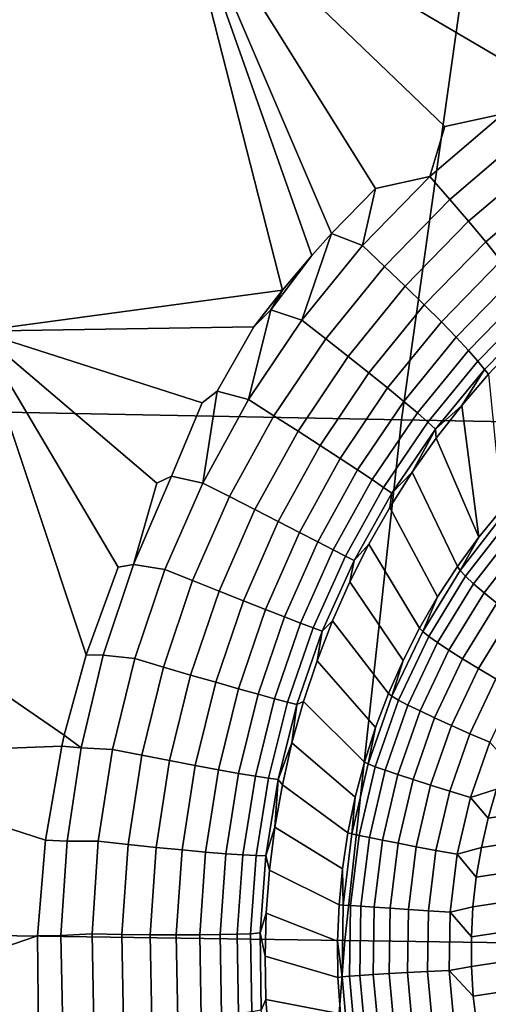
# Model space of a CAD drawing. Header units: metres. Extents: x -240 to 45, y -77 to 27.
# Tile 226 of 656: x -204.929 to -204.342, y 1.89 to 3.123. Entities that reach past the tile are written whole.
import ezdxf

# ---------------------------------------------------------------- set-up
doc = ezdxf.new("R2010")
doc.units = ezdxf.units.M
doc.layers.add('solid_102011X2', color=7, linetype='CONTINUOUS')

msp = doc.modelspace()

# ---------------------------------------------------------------- linework, layer by layer
at = {"layer": 'solid_102011X2'}
for points in [[(-204.302856, 3.059962, 269.353943), (-204.735306, 3.314068, 269.420868), (-204.447464, 3.688273, 269.393402), (-204.27832, 3.076562, 269.350311)], [(-204.201691, 3.123808, 269.338135), (-204.27832, 3.076562, 269.350311), (-204.447464, 3.688273, 269.393402)], [(-204.359665, 3.27006, 322.50061), (-205.912598, 3.30723, 320.899017), (-206.005463, 2.651839, 320.973083), (-204.450867, 2.622036, 322.574402)], [(-204.600006, 2.784313, 269.386444), (-204.980988, 2.732911, 269.416168), (-205.111221, 3.23329, 269.449005), (-204.735306, 3.314068, 269.420868)], [(-204.5634, 2.827784, 269.383698), (-204.600006, 2.784313, 269.386444), (-204.735306, 3.314068, 269.420868)], [(-204.538635, 2.855266, 269.381622), (-204.5634, 2.827784, 269.383698), (-204.735306, 3.314068, 269.420868)], [(-204.483765, 2.911451, 269.376434), (-204.538635, 2.855266, 269.381622), (-204.735306, 3.314068, 269.420868)], [(-204.415741, 2.926409, 269.365448), (-204.483765, 2.911451, 269.376434), (-204.735306, 3.314068, 269.420868), (-204.396927, 2.988975, 269.366608)], [(-204.323547, 3.004904, 269.354065), (-204.396927, 2.988975, 269.366608), (-204.735306, 3.314068, 269.420868), (-204.302856, 3.059962, 269.353943)], [(-202.791519, 3.233463, 324.100494), (-204.359665, 3.27006, 322.50061), (-204.450867, 2.622036, 322.574402), (-202.881073, 2.592692, 324.174042)], [(-204.323547, 3.004904, 269.354065), (-204.415741, 2.926409, 269.365448), (-204.396927, 2.988975, 269.366608)], [(-204.301254, 2.973981, 269.342773), (-204.390656, 2.89787, 269.35376), (-204.415741, 2.926409, 269.365448), (-204.323547, 3.004904, 269.354065)], [(-204.280502, 2.944191, 269.326569), (-204.367142, 2.870441, 269.337158), (-204.390656, 2.89787, 269.35376), (-204.301254, 2.973981, 269.342773)], [(-204.261658, 2.916056, 269.305756), (-204.345627, 2.844604, 269.315948), (-204.367142, 2.870441, 269.337158), (-204.280502, 2.944191, 269.326569)], [(-204.415741, 2.926409, 269.365448), (-204.500061, 2.839949, 269.37381), (-204.483765, 2.911451, 269.376434)], [(-204.390656, 2.89787, 269.35376), (-204.472443, 2.814021, 269.361755), (-204.500061, 2.839949, 269.37381), (-204.415741, 2.926409, 269.365448)], [(-204.500061, 2.839949, 269.37381), (-204.538635, 2.855266, 269.381622), (-204.483765, 2.911451, 269.376434)], [(-204.245041, 2.890072, 269.28067), (-204.326477, 2.820812, 269.290497), (-204.345627, 2.844604, 269.315948), (-204.261658, 2.916056, 269.305756)], [(-204.367142, 2.870441, 269.337158), (-204.446442, 2.789172, 269.344788), (-204.472443, 2.814021, 269.361755), (-204.390656, 2.89787, 269.35376)], [(-204.345627, 2.844604, 269.315948), (-204.422531, 2.765838, 269.323242), (-204.446442, 2.789172, 269.344788), (-204.367142, 2.870441, 269.337158)], [(-204.575851, 2.746531, 269.379425), (-204.614746, 2.759536, 269.387177), (-204.5634, 2.827784, 269.383698), (-204.538635, 2.855266, 269.381622)], [(-204.500061, 2.839949, 269.37381), (-204.575851, 2.746531, 269.379425), (-204.538635, 2.855266, 269.381622)], [(-204.472443, 2.814021, 269.361755), (-204.545975, 2.723406, 269.367035), (-204.575851, 2.746531, 269.379425), (-204.500061, 2.839949, 269.37381)], [(-204.326477, 2.820812, 269.290497), (-204.401138, 2.744429, 269.297455), (-204.422531, 2.765838, 269.323242), (-204.345627, 2.844604, 269.315948)], [(-204.614746, 2.759536, 269.387177), (-204.600006, 2.784313, 269.386444), (-204.5634, 2.827784, 269.383698)], [(-204.446442, 2.789172, 269.344788), (-204.517776, 2.701316, 269.349762), (-204.545975, 2.723406, 269.367035), (-204.472443, 2.814021, 269.361755)], [(-204.310043, 2.799483, 269.26123), (-204.382614, 2.725321, 269.267914), (-204.401138, 2.744429, 269.297455), (-204.326477, 2.820812, 269.290497)], [(-204.296585, 2.780992, 269.228699), (-204.367294, 2.70885, 269.235138), (-204.382614, 2.725321, 269.267914), (-204.310043, 2.799483, 269.26123)], [(-204.422531, 2.765838, 269.323242), (-204.491776, 2.680651, 269.327942), (-204.517776, 2.701316, 269.349762), (-204.446442, 2.789172, 269.344788)], [(-204.635757, 2.738214, 269.388702), (-204.980988, 2.732911, 269.416168), (-204.600006, 2.784313, 269.386444)], [(-204.614746, 2.759536, 269.387177), (-204.635757, 2.738214, 269.388702), (-204.600006, 2.784313, 269.386444)], [(-204.286377, 2.765663, 269.193481), (-204.355438, 2.695305, 269.199707), (-204.367294, 2.70885, 269.235138), (-204.296585, 2.780992, 269.228699)], [(-204.401138, 2.744429, 269.297455), (-204.468399, 2.661772, 269.30188), (-204.491776, 2.680651, 269.327942), (-204.422531, 2.765838, 269.323242)], [(-204.279556, 2.753766, 269.156158), (-204.347275, 2.684924, 269.162201), (-204.355438, 2.695305, 269.199707), (-204.286377, 2.765663, 269.193481)], [(-204.642548, 2.647161, 269.382568), (-204.681671, 2.657863, 269.39035), (-204.635757, 2.738214, 269.388702), (-204.614746, 2.759536, 269.387177)], [(-204.575851, 2.746531, 269.379425), (-204.642548, 2.647161, 269.382568), (-204.614746, 2.759536, 269.387177)], [(-204.347275, 2.684924, 269.162201), (-204.279556, 2.753766, 269.156158), (-204.306931, 2.71602, 269.120789), (-204.342056, 2.67897, 269.123657)], [(-204.681671, 2.657863, 269.39035), (-204.700562, 2.643076, 269.391693), (-204.980988, 2.732911, 269.416168), (-204.635757, 2.738214, 269.388702)], [(-204.545975, 2.723406, 269.367035), (-204.610703, 2.626997, 269.369934), (-204.642548, 2.647161, 269.382568), (-204.575851, 2.746531, 269.379425)], [(-204.382614, 2.725321, 269.267914), (-204.448074, 2.645011, 269.272125), (-204.468399, 2.661772, 269.30188), (-204.401138, 2.744429, 269.297455)], [(-204.84581, 2.327706, 269.391113), (-204.873215, 2.227261, 269.388916), (-205.286362, 2.511455, 269.414764), (-204.980988, 2.732911, 269.416168)], [(-204.805984, 2.437581, 269.392639), (-204.84581, 2.327706, 269.391113), (-204.980988, 2.732911, 269.416168)], [(-204.786697, 2.440791, 269.39093), (-204.805984, 2.437581, 269.392639), (-204.980988, 2.732911, 269.416168), (-204.757431, 2.542765, 269.392914)], [(-204.739075, 2.551299, 269.391479), (-204.757431, 2.542765, 269.392914), (-204.980988, 2.732911, 269.416168), (-204.700562, 2.643076, 269.391693)], [(-204.367294, 2.70885, 269.235138), (-204.431168, 2.630664, 269.239105), (-204.448074, 2.645011, 269.272125), (-204.382614, 2.725321, 269.267914)], [(-204.517776, 2.701316, 269.349762), (-204.580612, 2.60781, 269.352417), (-204.610703, 2.626997, 269.369934), (-204.545975, 2.723406, 269.367035)], [(-204.491776, 2.680651, 269.327942), (-204.552811, 2.589937, 269.330322), (-204.580612, 2.60781, 269.352417), (-204.517776, 2.701316, 269.349762)], [(-204.355438, 2.695305, 269.199707), (-204.417953, 2.618981, 269.203491), (-204.431168, 2.630664, 269.239105), (-204.367294, 2.70885, 269.235138)], [(-204.347275, 2.684924, 269.162201), (-204.408676, 2.610168, 269.165833), (-204.417953, 2.618981, 269.203491), (-204.355438, 2.695305, 269.199707)], [(-204.468399, 2.661772, 269.30188), (-204.527771, 2.573692, 269.304047), (-204.552811, 2.589937, 269.330322), (-204.491776, 2.680651, 269.327942)], [(-204.347275, 2.684924, 269.162201), (-204.37561, 2.639984, 269.125885), (-204.408676, 2.610168, 269.165833)], [(-204.347275, 2.684924, 269.162201), (-204.342056, 2.67897, 269.123657), (-204.37561, 2.639984, 269.125885)], [(-204.342056, 2.67897, 269.123657), (-204.325546, 2.510113, 268.214844), (-204.354218, 2.475056, 268.218964), (-204.37561, 2.639984, 269.125885)], [(-204.450867, 2.622036, 322.574402), (-206.005463, 2.651839, 320.973083), (-206.07782, 1.992327, 321.030792), (-204.521957, 1.969937, 322.631897)], [(-204.699829, 2.542828, 269.383667), (-204.739075, 2.551299, 269.391479), (-204.700562, 2.643076, 269.391693), (-204.681671, 2.657863, 269.39035)], [(-204.642548, 2.647161, 269.382568), (-204.699829, 2.542828, 269.383667), (-204.681671, 2.657863, 269.39035)], [(-204.448074, 2.645011, 269.272125), (-204.505936, 2.55936, 269.274078), (-204.527771, 2.573692, 269.304047), (-204.468399, 2.661772, 269.30188)], [(-204.610703, 2.626997, 269.369934), (-204.666306, 2.525751, 269.370789), (-204.699829, 2.542828, 269.383667), (-204.642548, 2.647161, 269.382568)], [(-204.431168, 2.630664, 269.239105), (-204.487701, 2.547193, 269.240906), (-204.505936, 2.55936, 269.274078), (-204.448074, 2.645011, 269.272125)], [(-204.408676, 2.610168, 269.165833), (-204.37561, 2.639984, 269.125885), (-204.407486, 2.599129, 269.127441)], [(-204.407486, 2.599129, 269.127441), (-204.37561, 2.639984, 269.125885), (-204.354218, 2.475056, 268.218964)], [(-204.580612, 2.60781, 269.352417), (-204.634613, 2.509575, 269.353058), (-204.666306, 2.525751, 269.370789), (-204.610703, 2.626997, 269.369934)], [(-204.417953, 2.618981, 269.203491), (-204.473373, 2.537405, 269.205139), (-204.487701, 2.547193, 269.240906), (-204.431168, 2.630664, 269.239105)], [(-202.881073, 2.592692, 324.174042), (-204.450867, 2.622036, 322.574402), (-204.521957, 1.969937, 322.631897), (-202.950867, 1.947891, 324.231354)], [(-204.408676, 2.610168, 269.165833), (-204.463211, 2.530167, 269.167389), (-204.473373, 2.537405, 269.205139), (-204.417953, 2.618981, 269.203491)], [(-204.552811, 2.589937, 269.330322), (-204.605301, 2.494583, 269.33078), (-204.634613, 2.509575, 269.353058), (-204.580612, 2.60781, 269.352417)], [(-204.408676, 2.610168, 269.165833), (-204.437531, 2.5565, 269.128418), (-204.463211, 2.530167, 269.167389)], [(-204.408676, 2.610168, 269.165833), (-204.407486, 2.599129, 269.127441), (-204.437531, 2.5565, 269.128418)], [(-204.527771, 2.573692, 269.304047), (-204.578888, 2.481038, 269.304321), (-204.605301, 2.494583, 269.33078), (-204.552811, 2.589937, 269.330322)], [(-204.437531, 2.5565, 269.128418), (-204.407486, 2.599129, 269.127441), (-204.354218, 2.475056, 268.218964), (-204.380981, 2.438482, 268.222748)], [(-204.505936, 2.55936, 269.274078), (-204.555817, 2.469177, 269.2742), (-204.578888, 2.481038, 269.304321), (-204.527771, 2.573692, 269.304047)], [(-204.487701, 2.547193, 269.240906), (-204.53653, 2.459211, 269.240875), (-204.555817, 2.469177, 269.2742), (-204.505936, 2.55936, 269.274078)], [(-204.465668, 2.512179, 269.128815), (-204.437531, 2.5565, 269.128418), (-204.380981, 2.438482, 268.222748), (-204.405762, 2.400499, 268.226196)], [(-204.463211, 2.530167, 269.167389), (-204.437531, 2.5565, 269.128418), (-204.465668, 2.512179, 269.128815)], [(-204.739075, 2.551299, 269.391479), (-204.786697, 2.440791, 269.39093), (-204.757431, 2.542765, 269.392914)], [(-204.699829, 2.542828, 269.383667), (-204.747391, 2.434488, 269.383026), (-204.786697, 2.440791, 269.39093), (-204.739075, 2.551299, 269.391479)], [(-204.666306, 2.525751, 269.370789), (-204.712509, 2.420596, 269.369995), (-204.747391, 2.434488, 269.383026), (-204.699829, 2.542828, 269.383667)], [(-204.473373, 2.537405, 269.205139), (-204.521332, 2.451313, 269.205017), (-204.53653, 2.459211, 269.240875), (-204.487701, 2.547193, 269.240906)], [(-204.463211, 2.530167, 269.167389), (-204.510498, 2.445622, 269.167175), (-204.521332, 2.451313, 269.205017), (-204.473373, 2.537405, 269.205139)], [(-204.510498, 2.445622, 269.167175), (-204.463211, 2.530167, 269.167389), (-204.465668, 2.512179, 269.128815), (-204.49176, 2.46629, 269.128754)], [(-204.634613, 2.509575, 269.353058), (-204.679504, 2.407507, 269.352081), (-204.712509, 2.420596, 269.369995), (-204.666306, 2.525751, 269.370789)], [(-204.876358, 2.213378, 269.38855), (-205.221024, 2.200534, 269.398438), (-205.286362, 2.511455, 269.414764), (-204.873215, 2.227261, 269.388916)], [(-204.605301, 2.494583, 269.33078), (-204.648987, 2.39545, 269.329651), (-204.679504, 2.407507, 269.352081), (-204.634613, 2.509575, 269.353058)], [(-204.49176, 2.46629, 269.128754), (-204.465668, 2.512179, 269.128815), (-204.405762, 2.400499, 268.226196), (-204.428467, 2.361218, 268.229309)], [(-204.322769, 2.504196, 268.186523), (-204.377579, 2.43338, 268.194336), (-204.354218, 2.475056, 268.218964), (-204.325546, 2.510113, 268.214844)], [(-204.377579, 2.43338, 268.194336), (-204.322769, 2.504196, 268.186523), (-204.316864, 2.495697, 268.159332), (-204.370789, 2.426027, 268.167023)], [(-204.578888, 2.481038, 269.304321), (-204.62146, 2.384638, 269.30307), (-204.648987, 2.39545, 269.329651), (-204.605301, 2.494583, 269.33078)], [(-204.370789, 2.426027, 268.167023), (-204.316864, 2.495697, 268.159332), (-204.307922, 2.484801, 268.133881), (-204.360718, 2.416584, 268.141418)], [(-204.555817, 2.469177, 269.2742), (-204.597443, 2.37526, 269.272797), (-204.62146, 2.384638, 269.30307), (-204.578888, 2.481038, 269.304321)], [(-204.360718, 2.416584, 268.141418), (-204.307922, 2.484801, 268.133881), (-204.296143, 2.471739, 268.110718), (-204.347595, 2.405252, 268.118042)], [(-204.53653, 2.459211, 269.240875), (-204.577332, 2.36748, 269.23941), (-204.597443, 2.37526, 269.272797), (-204.555817, 2.469177, 269.2742)], [(-204.49176, 2.46629, 269.128754), (-204.428467, 2.361218, 268.229309), (-204.449036, 2.320754, 268.232056), (-204.515717, 2.418928, 269.128174)], [(-204.510498, 2.445622, 269.167175), (-204.49176, 2.46629, 269.128754), (-204.515717, 2.418928, 269.128174)], [(-204.377579, 2.43338, 268.194336), (-204.380981, 2.438482, 268.222748), (-204.354218, 2.475056, 268.218964)], [(-204.347595, 2.405252, 268.118042), (-204.296143, 2.471739, 268.110718), (-204.281784, 2.456787, 268.090302), (-204.331711, 2.39227, 268.097412)], [(-204.521332, 2.451313, 269.205017), (-204.561478, 2.361436, 269.20343), (-204.577332, 2.36748, 269.23941), (-204.53653, 2.459211, 269.240875)], [(-204.786697, 2.440791, 269.39093), (-204.824387, 2.327241, 269.389038), (-204.84581, 2.327706, 269.391113), (-204.805984, 2.437581, 269.392639)], [(-204.747391, 2.434488, 269.383026), (-204.785095, 2.323055, 269.381073), (-204.824387, 2.327241, 269.389038), (-204.786697, 2.440791, 269.39093)], [(-204.510498, 2.445622, 269.167175), (-204.550186, 2.357234, 269.165558), (-204.561478, 2.361436, 269.20343), (-204.521332, 2.451313, 269.205017)], [(-204.550186, 2.357234, 269.165558), (-204.510498, 2.445622, 269.167175), (-204.515717, 2.418928, 269.128174), (-204.537445, 2.370246, 269.127228)], [(-204.712509, 2.420596, 269.369995), (-204.749115, 2.312417, 269.367889), (-204.785095, 2.323055, 269.381073), (-204.747391, 2.434488, 269.383026)], [(-204.377579, 2.43338, 268.194336), (-204.42453, 2.356994, 268.200806), (-204.405762, 2.400499, 268.226196), (-204.380981, 2.438482, 268.222748)], [(-204.42453, 2.356994, 268.200806), (-204.377579, 2.43338, 268.194336), (-204.370789, 2.426027, 268.167023), (-204.416962, 2.350877, 268.173401)], [(-204.679504, 2.407507, 269.352081), (-204.715118, 2.302464, 269.349884), (-204.749115, 2.312417, 269.367889), (-204.712509, 2.420596, 269.369995)], [(-204.515717, 2.418928, 269.128174), (-204.449036, 2.320754, 268.232056), (-204.467422, 2.279225, 268.234436), (-204.537445, 2.370246, 269.127228)], [(-204.416962, 2.350877, 268.173401), (-204.370789, 2.426027, 268.167023), (-204.360718, 2.416584, 268.141418), (-204.40593, 2.343002, 268.147644)], [(-204.40593, 2.343002, 268.147644), (-204.360718, 2.416584, 268.141418), (-204.347595, 2.405252, 268.118042), (-204.391678, 2.333536, 268.124115)], [(-204.648987, 2.39545, 269.329651), (-204.683655, 2.293371, 269.327332), (-204.715118, 2.302464, 269.349884), (-204.679504, 2.407507, 269.352081)], [(-204.391678, 2.333536, 268.124115), (-204.347595, 2.405252, 268.118042), (-204.331711, 2.39227, 268.097412), (-204.374481, 2.322678, 268.103333)], [(-204.62146, 2.384638, 269.30307), (-204.655319, 2.285298, 269.300629), (-204.683655, 2.293371, 269.327332), (-204.648987, 2.39545, 269.329651)], [(-204.42453, 2.356994, 268.200806), (-204.428467, 2.361218, 268.229309), (-204.405762, 2.400499, 268.226196)], [(-204.374481, 2.322678, 268.103333), (-204.331711, 2.39227, 268.097412), (-204.3134, 2.377912, 268.079956), (-204.354721, 2.310658, 268.085663)], [(-204.597443, 2.37526, 269.272797), (-204.630569, 2.278386, 269.270294), (-204.655319, 2.285298, 269.300629), (-204.62146, 2.384638, 269.30307)], [(-204.577332, 2.36748, 269.23941), (-204.609879, 2.272756, 269.236816), (-204.630569, 2.278386, 269.270294), (-204.597443, 2.37526, 269.272797)], [(-204.561478, 2.361436, 269.20343), (-204.593582, 2.268509, 269.200806), (-204.609879, 2.272756, 269.236816), (-204.577332, 2.36748, 269.23941)], [(-204.537445, 2.370246, 269.127228), (-204.467422, 2.279225, 268.234436), (-204.483566, 2.236754, 268.23645), (-204.556824, 2.320358, 269.125916)], [(-204.550186, 2.357234, 269.165558), (-204.537445, 2.370246, 269.127228), (-204.556824, 2.320358, 269.125916)], [(-204.354721, 2.310658, 268.085663), (-204.3134, 2.377912, 268.079956), (-204.29303, 2.362482, 268.066071), (-204.332809, 2.297731, 268.071564)], [(-204.550186, 2.357234, 269.165558), (-204.58197, 2.265717, 269.162872), (-204.593582, 2.268509, 269.200806), (-204.561478, 2.361436, 269.20343)], [(-204.58197, 2.265717, 269.162872), (-204.550186, 2.357234, 269.165558), (-204.556824, 2.320358, 269.125916), (-204.573792, 2.269444, 269.124329)], [(-204.42453, 2.356994, 268.200806), (-204.463043, 2.275934, 268.205872), (-204.449036, 2.320754, 268.232056), (-204.428467, 2.361218, 268.229309)], [(-204.463043, 2.275934, 268.205872), (-204.42453, 2.356994, 268.200806), (-204.416962, 2.350877, 268.173401), (-204.454865, 2.271129, 268.178375)], [(-204.454865, 2.271129, 268.178375), (-204.416962, 2.350877, 268.173401), (-204.40593, 2.343002, 268.147644), (-204.443039, 2.264918, 268.152527)], [(-204.443039, 2.264918, 268.152527), (-204.40593, 2.343002, 268.147644), (-204.391678, 2.333536, 268.124115), (-204.427841, 2.257431, 268.128876)], [(-204.427841, 2.257431, 268.128876), (-204.391678, 2.333536, 268.124115), (-204.374481, 2.322678, 268.103333), (-204.409576, 2.248828, 268.107941)], [(-204.332077, 2.159634, 268.061157), (-203.201965, 2.331393, 267.883301), (-203.181519, 2.29989, 267.879639), (-204.342636, 2.123421, 268.062378)], [(-204.824387, 2.327241, 269.389038), (-204.852081, 2.211504, 269.386169), (-204.873215, 2.227261, 269.388916), (-204.84581, 2.327706, 269.391113)], [(-204.785095, 2.323055, 269.381073), (-204.812851, 2.209392, 269.378143), (-204.852081, 2.211504, 269.386169), (-204.824387, 2.327241, 269.389038)], [(-204.749115, 2.312417, 269.367889), (-204.776093, 2.202053, 269.364868), (-204.812851, 2.209392, 269.378143), (-204.785095, 2.323055, 269.381073)], [(-204.556824, 2.320358, 269.125916), (-204.483566, 2.236754, 268.23645), (-204.497406, 2.193466, 268.238068), (-204.573792, 2.269444, 269.124329)], [(-204.463043, 2.275934, 268.205872), (-204.467422, 2.279225, 268.234436), (-204.449036, 2.320754, 268.232056)], [(-204.409576, 2.248828, 268.107941), (-204.374481, 2.322678, 268.103333), (-204.354721, 2.310658, 268.085663), (-204.388641, 2.23929, 268.090149)], [(-204.715118, 2.302464, 269.349884), (-204.741364, 2.195262, 269.346771), (-204.776093, 2.202053, 269.364868), (-204.749115, 2.312417, 269.367889)], [(-204.388641, 2.23929, 268.090149), (-204.354721, 2.310658, 268.085663), (-204.332809, 2.297731, 268.071564), (-204.365463, 2.229018, 268.075867)], [(-204.683655, 2.293371, 269.327332), (-204.709244, 2.18914, 269.324127), (-204.741364, 2.195262, 269.346771), (-204.715118, 2.302464, 269.349884)], [(-204.655319, 2.285298, 269.300629), (-204.680328, 2.183792, 269.297394), (-204.709244, 2.18914, 269.324127), (-204.683655, 2.293371, 269.327332)], [(-204.365463, 2.229018, 268.075867), (-204.332809, 2.297731, 268.071564), (-204.309219, 2.28417, 268.061279), (-204.340561, 2.218231, 268.065399)], [(-204.342636, 2.123421, 268.062378), (-203.181519, 2.29989, 267.879639), (-203.162888, 2.267181, 267.876221), (-204.351089, 2.086599, 268.063232)], [(-204.630569, 2.278386, 269.270294), (-204.65509, 2.179314, 269.266968), (-204.680328, 2.183792, 269.297394), (-204.655319, 2.285298, 269.300629)], [(-204.609879, 2.272756, 269.236816), (-204.634003, 2.175783, 269.233459), (-204.65509, 2.179314, 269.266968), (-204.630569, 2.278386, 269.270294)], [(-204.593582, 2.268509, 269.200806), (-204.617432, 2.173263, 269.197418), (-204.634003, 2.175783, 269.233459), (-204.609879, 2.272756, 269.236816)], [(-204.58197, 2.265717, 269.162872), (-204.605652, 2.171797, 269.159454), (-204.617432, 2.173263, 269.197418), (-204.593582, 2.268509, 269.200806)], [(-204.573792, 2.269444, 269.124329), (-204.497406, 2.193466, 268.238068), (-204.508926, 2.149487, 268.239349), (-204.588287, 2.217628, 269.122498)], [(-204.58197, 2.265717, 269.162872), (-204.573792, 2.269444, 269.124329), (-204.588287, 2.217628, 269.122498)], [(-204.463043, 2.275934, 268.205872), (-204.492691, 2.191151, 268.209503), (-204.483566, 2.236754, 268.23645), (-204.467422, 2.279225, 268.234436)], [(-204.492691, 2.191151, 268.209503), (-204.463043, 2.275934, 268.205872), (-204.454865, 2.271129, 268.178375), (-204.484024, 2.187718, 268.181946)], [(-204.484024, 2.187718, 268.181946), (-204.454865, 2.271129, 268.178375), (-204.443039, 2.264918, 268.152527), (-204.471603, 2.183247, 268.156006)], [(-204.58197, 2.265717, 269.162872), (-204.588287, 2.217628, 269.122498), (-204.605652, 2.171797, 269.159454)], [(-204.471603, 2.183247, 268.156006), (-204.443039, 2.264918, 268.152527), (-204.427841, 2.257431, 268.128876), (-204.455673, 2.177831, 268.132294)], [(-204.455673, 2.177831, 268.132294), (-204.427841, 2.257431, 268.128876), (-204.409576, 2.248828, 268.107941), (-204.436584, 2.171586, 268.111237)], [(-204.351089, 2.086599, 268.063232), (-203.162888, 2.267181, 267.876221), (-203.14624, 2.233539, 267.873138), (-204.357391, 2.04947, 268.063751)], [(-204.436584, 2.171586, 268.111237), (-204.409576, 2.248828, 268.107941), (-204.388641, 2.23929, 268.090149), (-204.414734, 2.164643, 268.093323)], [(-204.492691, 2.191151, 268.209503), (-204.497406, 2.193466, 268.238068), (-204.483566, 2.236754, 268.23645)], [(-204.414734, 2.164643, 268.093323), (-204.388641, 2.23929, 268.090149), (-204.365463, 2.229018, 268.075867), (-204.390594, 2.157149, 268.078918)], [(-204.357391, 2.04947, 268.063751), (-203.14624, 2.233539, 267.873138), (-203.131561, 2.199003, 267.870331), (-204.361542, 2.012075, 268.063904)], [(-204.852081, 2.211504, 269.386169), (-204.876358, 2.213378, 269.38855), (-204.873215, 2.227261, 269.388916)], [(-204.390594, 2.157149, 268.078918), (-204.365463, 2.229018, 268.075867), (-204.340561, 2.218231, 268.065399), (-204.36467, 2.149263, 268.068329)], [(-204.876358, 2.213378, 269.38855), (-204.896851, 2.095642, 269.385223), (-205.221024, 2.200534, 269.398438)], [(-204.852081, 2.211504, 269.386169), (-204.869736, 2.094378, 269.382629), (-204.896851, 2.095642, 269.385223), (-204.876358, 2.213378, 269.38855)], [(-204.812851, 2.209392, 269.378143), (-204.830627, 2.09431, 269.374512), (-204.869736, 2.094378, 269.382629), (-204.852081, 2.211504, 269.386169)], [(-204.776093, 2.202053, 269.364868), (-204.793381, 2.090293, 269.361206), (-204.830627, 2.09431, 269.374512), (-204.812851, 2.209392, 269.378143)], [(-204.605652, 2.171797, 269.159454), (-204.588287, 2.217628, 269.122498), (-204.600235, 2.165089, 269.120483)], [(-204.588287, 2.217628, 269.122498), (-204.508926, 2.149487, 268.239349), (-204.518082, 2.104946, 268.240204), (-204.600235, 2.165089, 269.120483)], [(-204.36467, 2.149263, 268.068329), (-204.340561, 2.218231, 268.065399), (-204.319443, 2.195208, 268.059631), (-204.332077, 2.159634, 268.061157)], [(-204.896851, 2.095642, 269.385223), (-204.906738, 1.975994, 269.381348), (-205.164352, 1.888019, 269.384277), (-205.221024, 2.200534, 269.398438)], [(-204.741364, 2.195262, 269.346771), (-204.758194, 2.086671, 269.343079), (-204.793381, 2.090293, 269.361206), (-204.776093, 2.202053, 269.364868)], [(-204.709244, 2.18914, 269.324127), (-204.725677, 2.083508, 269.320404), (-204.758194, 2.086671, 269.343079), (-204.741364, 2.195262, 269.346771)], [(-204.361542, 2.012075, 268.063904), (-203.131561, 2.199003, 267.870331), (-203.118973, 2.163848, 267.867859), (-204.363525, 1.974702, 268.063751)], [(-204.680328, 2.183792, 269.297394), (-204.696411, 2.08086, 269.29364), (-204.725677, 2.083508, 269.320404), (-204.709244, 2.18914, 269.324127)], [(-204.65509, 2.179314, 269.266968), (-204.670898, 2.078773, 269.263184), (-204.696411, 2.08086, 269.29364), (-204.680328, 2.183792, 269.297394)], [(-204.492691, 2.191151, 268.209503), (-204.513123, 2.103638, 268.211609), (-204.508926, 2.149487, 268.239349), (-204.497406, 2.193466, 268.238068)], [(-204.513123, 2.103638, 268.211609), (-204.492691, 2.191151, 268.209503), (-204.484024, 2.187718, 268.181946), (-204.50412, 2.101622, 268.184021)], [(-204.50412, 2.101622, 268.184021), (-204.484024, 2.187718, 268.181946), (-204.471603, 2.183247, 268.156006), (-204.491272, 2.098946, 268.158051)], [(-204.491272, 2.098946, 268.158051), (-204.471603, 2.183247, 268.156006), (-204.455673, 2.177831, 268.132294), (-204.474854, 2.095668, 268.134247)], [(-204.634003, 2.175783, 269.233459), (-204.649612, 2.077283, 269.229645), (-204.670898, 2.078773, 269.263184), (-204.65509, 2.179314, 269.266968)], [(-204.617432, 2.173263, 269.197418), (-204.632889, 2.076417, 269.193604), (-204.649612, 2.077283, 269.229645), (-204.634003, 2.175783, 269.233459)], [(-204.605652, 2.171797, 269.159454), (-204.621048, 2.07619, 269.15564), (-204.632889, 2.076417, 269.193604), (-204.617432, 2.173263, 269.197418)], [(-204.605652, 2.171797, 269.159454), (-204.609604, 2.111951, 269.118347), (-204.621048, 2.07619, 269.15564)], [(-204.605652, 2.171797, 269.159454), (-204.600235, 2.165089, 269.120483), (-204.609604, 2.111951, 269.118347)], [(-204.474854, 2.095668, 268.134247), (-204.455673, 2.177831, 268.132294), (-204.436584, 2.171586, 268.111237), (-204.4552, 2.091856, 268.113159)], [(-204.4552, 2.091856, 268.113159), (-204.436584, 2.171586, 268.111237), (-204.414734, 2.164643, 268.093323), (-204.432724, 2.087592, 268.095184)], [(-204.600235, 2.165089, 269.120483), (-204.518082, 2.104946, 268.240204), (-204.524826, 2.059974, 268.240692), (-204.609604, 2.111951, 269.118347)], [(-204.432724, 2.087592, 268.095184), (-204.414734, 2.164643, 268.093323), (-204.390594, 2.157149, 268.078918), (-204.407913, 2.082966, 268.080688)], [(-204.407913, 2.082966, 268.080688), (-204.390594, 2.157149, 268.078918), (-204.36467, 2.149263, 268.068329), (-204.381287, 2.078075, 268.070038)], [(-204.36467, 2.149263, 268.068329), (-204.332077, 2.159634, 268.061157), (-204.342636, 2.123421, 268.062378)], [(-204.363525, 1.974702, 268.063751), (-203.118973, 2.163848, 267.867859), (-203.108429, 2.128138, 267.865723), (-204.363388, 1.937411, 268.063232)], [(-204.513123, 2.103638, 268.211609), (-204.518082, 2.104946, 268.240204), (-204.508926, 2.149487, 268.239349)], [(-204.381287, 2.078075, 268.070038), (-204.36467, 2.149263, 268.068329), (-204.342636, 2.123421, 268.062378), (-204.351089, 2.086599, 268.063232)], [(-204.363388, 1.937411, 268.063232), (-203.108429, 2.128138, 267.865723), (-203.100006, 2.092176, 267.863922), (-204.36116, 1.900502, 268.062378)], [(-204.621048, 2.07619, 269.15564), (-204.609604, 2.111951, 269.118347), (-204.616348, 2.058369, 269.11615)], [(-204.609604, 2.111951, 269.118347), (-204.524826, 2.059974, 268.240692), (-204.52916, 2.014703, 268.240784), (-204.616348, 2.058369, 269.11615)], [(-204.869736, 2.094378, 269.382629), (-204.877411, 1.97659, 269.378632), (-204.906738, 1.975994, 269.381348), (-204.896851, 2.095642, 269.385223)], [(-204.513123, 2.103638, 268.211609), (-204.524094, 2.014421, 268.212158), (-204.524826, 2.059974, 268.240692), (-204.518082, 2.104946, 268.240204)], [(-204.524094, 2.014421, 268.212158), (-204.513123, 2.103638, 268.211609), (-204.50412, 2.101622, 268.184021), (-204.514908, 2.013849, 268.18457)], [(-204.514908, 2.013849, 268.18457), (-204.50412, 2.101622, 268.184021), (-204.491272, 2.098946, 268.158051), (-204.501846, 2.013004, 268.1586)], [(-204.501846, 2.013004, 268.1586), (-204.491272, 2.098946, 268.158051), (-204.474854, 2.095668, 268.134247), (-204.485153, 2.011905, 268.134796)], [(-204.485153, 2.011905, 268.134796), (-204.474854, 2.095668, 268.134247), (-204.4552, 2.091856, 268.113159), (-204.465179, 2.010575, 268.113678)], [(-204.830627, 2.09431, 269.374512), (-204.838455, 1.978541, 269.370483), (-204.877411, 1.97659, 269.378632), (-204.869736, 2.094378, 269.382629)], [(-204.793381, 2.090293, 269.361206), (-204.800995, 1.977851, 269.357178), (-204.838455, 1.978541, 269.370483), (-204.830627, 2.09431, 269.374512)], [(-204.758194, 2.086671, 269.343079), (-204.765625, 1.977391, 269.33905), (-204.800995, 1.977851, 269.357178), (-204.793381, 2.090293, 269.361206)], [(-204.725677, 2.083508, 269.320404), (-204.732956, 1.977168, 269.316376), (-204.765625, 1.977391, 269.33905), (-204.758194, 2.086671, 269.343079)], [(-204.696411, 2.08086, 269.29364), (-204.703568, 1.977186, 269.289612), (-204.732956, 1.977168, 269.316376), (-204.725677, 2.083508, 269.320404)], [(-204.465179, 2.010575, 268.113678), (-204.4552, 2.091856, 268.113159), (-204.432724, 2.087592, 268.095184), (-204.442383, 2.009042, 268.095673)], [(-204.442383, 2.009042, 268.095673), (-204.432724, 2.087592, 268.095184), (-204.407913, 2.082966, 268.080688), (-204.417206, 2.007338, 268.081177)], [(-204.381287, 2.078075, 268.070038), (-204.351089, 2.086599, 268.063232), (-204.357391, 2.04947, 268.063751)], [(-204.356842, 1.863905, 268.061218), (-204.36116, 1.900502, 268.062378), (-203.100006, 2.092176, 267.863922), (-203.093658, 2.055893, 267.862427)], [(-204.670898, 2.078773, 269.263184), (-204.677979, 1.977446, 269.259186), (-204.703568, 1.977186, 269.289612), (-204.696411, 2.08086, 269.29364)], [(-204.649612, 2.077283, 269.229645), (-204.656616, 1.977941, 269.225647), (-204.677979, 1.977446, 269.259186), (-204.670898, 2.078773, 269.263184)], [(-204.632889, 2.076417, 269.193604), (-204.639893, 1.978665, 269.189606), (-204.656616, 1.977941, 269.225647), (-204.649612, 2.077283, 269.229645)], [(-204.621048, 2.07619, 269.15564), (-204.628067, 1.979603, 269.151642), (-204.639893, 1.978665, 269.189606), (-204.632889, 2.076417, 269.193604)], [(-204.628067, 1.979603, 269.151642), (-204.621048, 2.07619, 269.15564), (-204.616348, 2.058369, 269.11615), (-204.620453, 2.004478, 269.113922)], [(-204.417206, 2.007338, 268.081177), (-204.407913, 2.082966, 268.080688), (-204.381287, 2.078075, 268.070038), (-204.390213, 2.0055, 268.070496)], [(-204.390213, 2.0055, 268.070496), (-204.381287, 2.078075, 268.070038), (-204.357391, 2.04947, 268.063751), (-204.361542, 2.012075, 268.063904)], [(-204.616348, 2.058369, 269.11615), (-204.52916, 2.014703, 268.240784), (-204.531082, 1.969267, 268.240509), (-204.620453, 2.004478, 269.113922)], [(-204.524094, 2.014421, 268.212158), (-204.52916, 2.014703, 268.240784), (-204.524826, 2.059974, 268.240692)], [(-204.35051, 1.827622, 268.059723), (-204.356842, 1.863905, 268.061218), (-203.093658, 2.055893, 267.862427), (-203.08934, 2.019296, 267.861237)], [(-204.524094, 2.014421, 268.212158), (-204.525467, 1.924547, 268.211212), (-204.531082, 1.969267, 268.240509), (-204.52916, 2.014703, 268.240784)], [(-204.525467, 1.924547, 268.211212), (-204.524094, 2.014421, 268.212158), (-204.514908, 2.013849, 268.18457), (-204.516266, 1.925429, 268.183624)], [(-204.516266, 1.925429, 268.183624), (-204.514908, 2.013849, 268.18457), (-204.501846, 2.013004, 268.1586), (-204.503174, 1.926429, 268.157654)], [(-204.503174, 1.926429, 268.157654), (-204.501846, 2.013004, 268.1586), (-204.485153, 2.011905, 268.134796), (-204.486435, 1.927525, 268.133881)], [(-204.486435, 1.927525, 268.133881), (-204.485153, 2.011905, 268.134796), (-204.465179, 2.010575, 268.113678), (-204.466446, 1.928694, 268.112793)], [(-204.466446, 1.928694, 268.112793), (-204.465179, 2.010575, 268.113678), (-204.442383, 2.009042, 268.095673), (-204.443588, 1.929913, 268.094818)], [(-204.390213, 2.0055, 268.070496), (-204.361542, 2.012075, 268.063904), (-204.363525, 1.974702, 268.063751)], [(-203.087128, 1.982387, 267.860413), (-204.342072, 1.79166, 268.057922), (-204.35051, 1.827622, 268.059723), (-203.08934, 2.019296, 267.861237)], [(-204.628067, 1.979603, 269.151642), (-204.620453, 2.004478, 269.113922), (-204.621902, 1.950426, 269.111664)], [(-204.620453, 2.004478, 269.113922), (-204.531082, 1.969267, 268.240509), (-204.530563, 1.923798, 268.239807), (-204.621902, 1.950426, 269.111664)], [(-204.443588, 1.929913, 268.094818), (-204.442383, 2.009042, 268.095673), (-204.417206, 2.007338, 268.081177), (-204.418381, 1.931154, 268.080383)], [(-204.418381, 1.931154, 268.080383), (-204.417206, 2.007338, 268.081177), (-204.390213, 2.0055, 268.070496), (-204.391327, 1.932391, 268.069733)], [(-204.391327, 1.932391, 268.069733), (-204.390213, 2.0055, 268.070496), (-204.363525, 1.974702, 268.063751), (-204.363388, 1.937411, 268.063232)], [(-204.521957, 1.969937, 322.631897), (-206.07782, 1.992327, 321.030792), (-206.129578, 1.329718, 321.072083), (-204.5728, 1.314775, 322.673035)], [(-204.906738, 1.975994, 269.381348), (-204.905685, 1.855998, 269.377136), (-205.164352, 1.888019, 269.384277)], [(-204.877411, 1.97659, 269.378632), (-204.875122, 1.858829, 269.37439), (-204.905685, 1.855998, 269.377136), (-204.906738, 1.975994, 269.381348)], [(-204.838455, 1.978541, 269.370483), (-204.83638, 1.86278, 269.366272), (-204.875122, 1.858829, 269.37439), (-204.877411, 1.97659, 269.378632)], [(-204.800995, 1.977851, 269.357178), (-204.798996, 1.865407, 269.352997), (-204.83638, 1.86278, 269.366272), (-204.838455, 1.978541, 269.370483)], [(-204.765625, 1.977391, 269.33905), (-204.763702, 1.86809, 269.3349), (-204.798996, 1.865407, 269.352997), (-204.800995, 1.977851, 269.357178)], [(-204.732956, 1.977168, 269.316376), (-204.73111, 1.87078, 269.312286), (-204.763702, 1.86809, 269.3349), (-204.765625, 1.977391, 269.33905)], [(-204.703568, 1.977186, 269.289612), (-204.701797, 1.873431, 269.285553), (-204.73111, 1.87078, 269.312286), (-204.732956, 1.977168, 269.316376)], [(-204.677979, 1.977446, 269.259186), (-204.676285, 1.875997, 269.255188), (-204.701797, 1.873431, 269.285553), (-204.703568, 1.977186, 269.289612)], [(-204.656616, 1.977941, 269.225647), (-204.655014, 1.878432, 269.22168), (-204.676285, 1.875997, 269.255188), (-204.677979, 1.977446, 269.259186)], [(-204.639893, 1.978665, 269.189606), (-204.638367, 1.880693, 269.185638), (-204.655014, 1.878432, 269.22168), (-204.656616, 1.977941, 269.225647)], [(-204.628067, 1.979603, 269.151642), (-204.626633, 1.88274, 269.147705), (-204.638367, 1.880693, 269.185638), (-204.639893, 1.978665, 269.189606)], [(-204.626633, 1.88274, 269.147705), (-204.628067, 1.979603, 269.151642), (-204.621902, 1.950426, 269.111664), (-204.620697, 1.896356, 269.109467)], [(-202.950867, 1.947891, 324.231354), (-204.521957, 1.969937, 322.631897), (-204.5728, 1.314775, 322.673035), (-203.000778, 1.300062, 324.272339)], [(-204.525467, 1.924547, 268.211212), (-204.530563, 1.923798, 268.239807), (-204.531082, 1.969267, 268.240509)], [(-204.621902, 1.950426, 269.111664), (-204.530563, 1.923798, 268.239807), (-204.527618, 1.87843, 268.238739), (-204.620697, 1.896356, 269.109467)], [(-204.391327, 1.932391, 268.069733), (-204.363388, 1.937411, 268.063232), (-204.36116, 1.900502, 268.062378)], [(-204.525467, 1.924547, 268.211212), (-204.517242, 1.835069, 268.20871), (-204.527618, 1.87843, 268.238739), (-204.530563, 1.923798, 268.239807)], [(-204.517242, 1.835069, 268.20871), (-204.525467, 1.924547, 268.211212), (-204.516266, 1.925429, 268.183624), (-204.508179, 1.837399, 268.181183)], [(-204.508179, 1.837399, 268.181183), (-204.516266, 1.925429, 268.183624), (-204.503174, 1.926429, 268.157654), (-204.495239, 1.840235, 268.155273)], [(-204.495239, 1.840235, 268.155273), (-204.503174, 1.926429, 268.157654), (-204.486435, 1.927525, 268.133881), (-204.478714, 1.843517, 268.131561)], [(-204.478714, 1.843517, 268.131561), (-204.486435, 1.927525, 268.133881), (-204.466446, 1.928694, 268.112793), (-204.458954, 1.847175, 268.110535)], [(-204.458954, 1.847175, 268.110535), (-204.466446, 1.928694, 268.112793), (-204.443588, 1.929913, 268.094818), (-204.436356, 1.851132, 268.092651)], [(-204.436356, 1.851132, 268.092651), (-204.443588, 1.929913, 268.094818), (-204.418381, 1.931154, 268.080383), (-204.411407, 1.855304, 268.078247)], [(-204.411407, 1.855304, 268.078247), (-204.418381, 1.931154, 268.080383), (-204.391327, 1.932391, 268.069733), (-204.384644, 1.859604, 268.067688)], [(-204.384644, 1.859604, 268.067688), (-204.391327, 1.932391, 268.069733), (-204.36116, 1.900502, 268.062378), (-204.356842, 1.863905, 268.061218)], [(-204.626633, 1.88274, 269.147705), (-204.620697, 1.896356, 269.109467), (-204.616821, 1.842434, 269.10733)], [(-204.620697, 1.896356, 269.109467), (-204.527618, 1.87843, 268.238739), (-204.522247, 1.833296, 268.237305), (-204.616821, 1.842434, 269.10733)]]:
    msp.add_3dface(points, dxfattribs=at)

doc.saveas('drawing.dxf')
